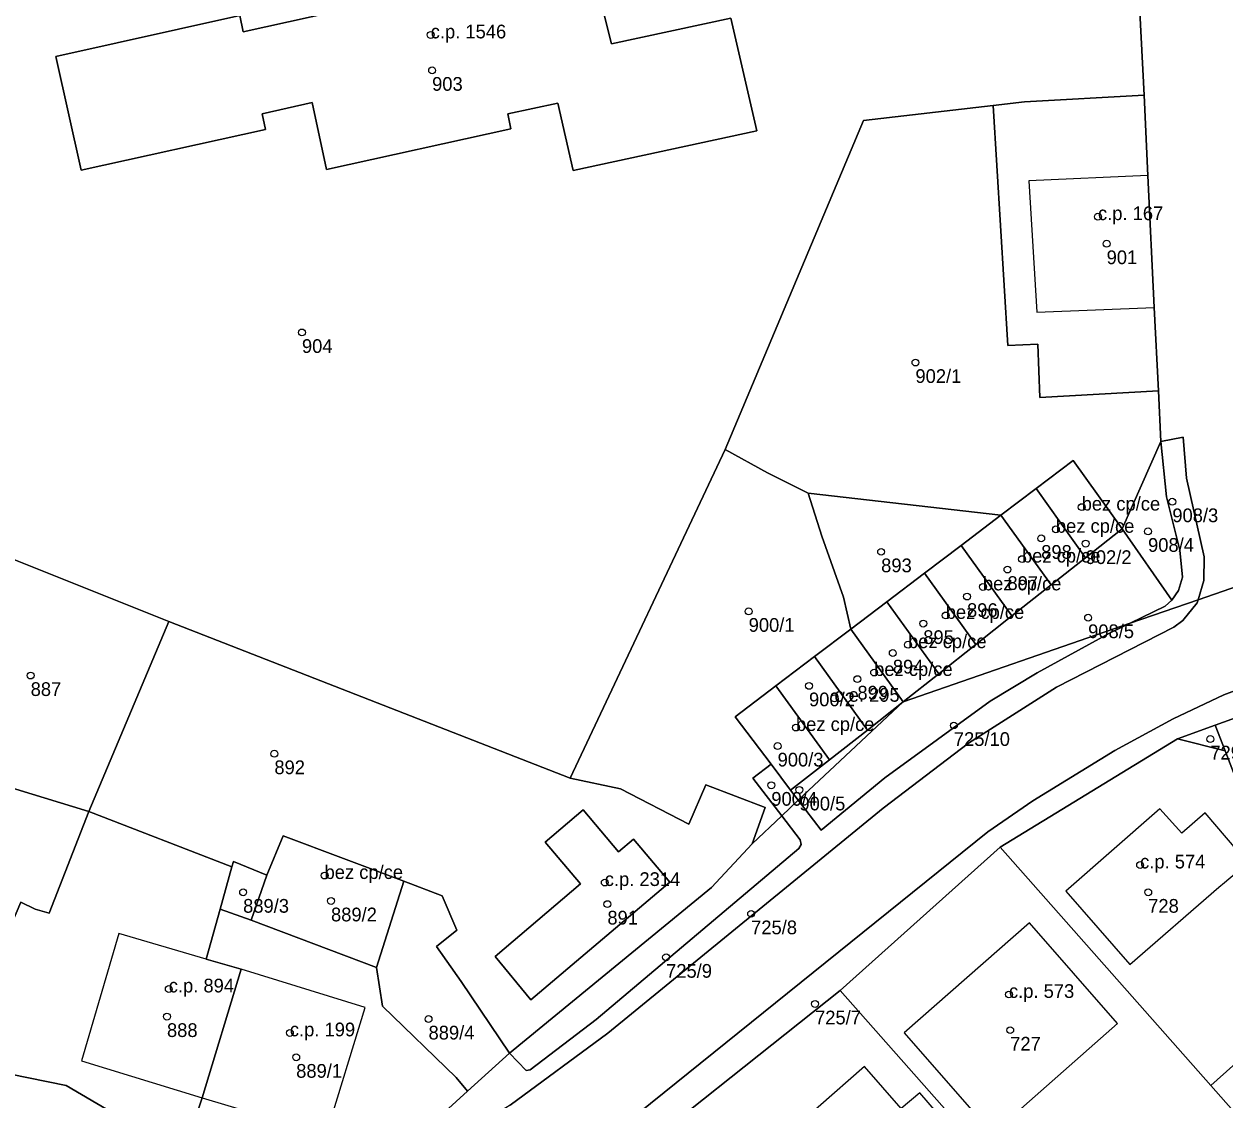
# Model space of a CAD drawing. Extents: x -878211 to -870363, y -1058464 to -1052522.
# Drawn here: x -874758 to -874670.5, y -1056478 to -1056399.5 of the extents above; entities that cross this region are included whole.
import ezdxf

# ---------------------------------------------------------------- set-up
doc = ezdxf.new("R2010")
doc.units = 0
for name, color, linetype in [('Definiční body', 7, 'Continuous'), ('Polygon budovy', 7, 'Continuous'), ('Polygon parcely', 7, 'Continuous')]:
    doc.layers.add(name, color=color, linetype=linetype)

msp = doc.modelspace()

# ---------------------------------------------------------------- linework, layer by layer
at = {"layer": 'Definiční body'}
for centre in [(-874728.38, -1056400.30994), (-874728.28, -1056402.88994), (-874679.73, -1056413.55994), (-874679.1, -1056415.52994), (-874737.77, -1056421.99994), (-874693.04, -1056424.18994), (-874674.31, -1056434.33994), (-874680.92, -1056434.72994), (-874683.87, -1056437.00994), (-874682.8, -1056436.34994), (-874676.08, -1056436.49994), (-874695.54, -1056437.98994), (-874680.63, -1056437.38994), (-874685.27, -1056438.51994), (-874686.33, -1056439.27994), (-874688.12, -1056440.54994), (-874689.28, -1056441.24994), (-874705.2, -1056442.32994), (-874692.47, -1056443.21994), (-874690.83, -1056442.62994), (-874680.45, -1056442.78994), (-874693.58, -1056444.75994), (-874694.69, -1056445.36994), (-874696.05, -1056446.78994), (-874757.55, -1056447.00994), (-874697.27, -1056447.26994), (-874700.8, -1056447.75994), (-874698.95, -1056448.66994), (-874701.75, -1056450.79994), (-874690.24, -1056450.64994), (-874671.54, -1056451.63994), (-874739.78, -1056452.70994), (-874703.09, -1056452.14994), (-874703.55, -1056455.00994), (-874701.5, -1056455.34994), (-874676.66, -1056460.81994), (-874736.12, -1056461.58994), (-874715.69, -1056462.09994), (-874742.06, -1056462.80994), (-874735.65, -1056463.43994), (-874676.07, -1056462.80994), (-874715.5, -1056463.66994), (-874705.02, -1056464.37994), (-874711.22, -1056467.54994), (-874747.48, -1056469.85994), (-874686.22, -1056470.25994), (-874700.36, -1056470.94994), (-874747.61, -1056471.86994), (-874728.54, -1056472.04994), (-874738.65, -1056473.05994), (-874686.13, -1056472.85994), (-874738.19, -1056474.83994)]:
    msp.add_circle(centre, 0.25, dxfattribs=at)
at = {"layer": 'Polygon budovy'}
for points in [[(-874755.71, -1056401.89), (-874753.87, -1056410.16), (-874740.43, -1056407.2), (-874740.68, -1056406.06), (-874737.02, -1056405.23), (-874735.99, -1056410.13), (-874722.54, -1056407.16), (-874722.77, -1056406.07), (-874719.12, -1056405.28), (-874718, -1056410.18), (-874704.6, -1056407.31), (-874706.5, -1056399.08), (-874715.2, -1056400.96), (-874716.72, -1056394.87), (-874715.37, -1056394.56), (-874718.16, -1056381.9), (-874717.58, -1056381.77), (-874717.94, -1056380.22), (-874718.5, -1056380.33), (-874719.51, -1056375.96), (-874731.39, -1056378.61), (-874727.39, -1056396.83), (-874742.06, -1056400.08), (-874742.3, -1056398.88)], [(-874684.78, -1056410.95), (-874684.19, -1056420.53), (-874675.64, -1056420.18), (-874676.09, -1056410.56)], [(-874681.53, -1056431.32), (-874684.24, -1056433.37), (-874680.63, -1056438.42), (-874677.96, -1056436.32)], [(-874684.24, -1056433.37), (-874686.81, -1056435.32), (-874683.14, -1056440.4), (-874680.63, -1056438.42)], [(-874686.01, -1056442.66), (-874683.14, -1056440.4), (-874686.81, -1056435.32), (-874689.71, -1056437.52)], [(-874689.71, -1056437.52), (-874692.38, -1056439.55), (-874688.64, -1056444.74), (-874686.01, -1056442.66)], [(-874692.38, -1056439.55), (-874695.13, -1056441.63), (-874691.34, -1056446.88), (-874688.64, -1056444.74)], [(-874697.76, -1056443.63), (-874693.94, -1056448.92), (-874691.34, -1056446.88), (-874695.13, -1056441.63)], [(-874700.4, -1056445.63), (-874696.54, -1056450.98), (-874693.94, -1056448.92), (-874697.76, -1056443.63)], [(-874703.21, -1056447.76), (-874699.3, -1056453.15), (-874696.54, -1056450.98), (-874700.4, -1056445.63)], [(-874706.18, -1056450.02), (-874703.57, -1056453.47), (-874702.14, -1056455.37), (-874699.3, -1056453.15), (-874703.21, -1056447.76)], [(-874723.69, -1056467.5), (-874721.09, -1056470.65), (-874710.95, -1056462.08), (-874713.6, -1056458.94), (-874714.69, -1056459.85), (-874717.27, -1056456.81), (-874720.03, -1056459.16), (-874717.46, -1056462.2)], [(-874673.62, -1056458.49), (-874675.21, -1056456.73), (-874682.08, -1056462.72), (-874677.41, -1056468.07), (-874670.91, -1056462.44), (-874670.51, -1056462.1), (-874668.81, -1056460.65), (-874671.91, -1056457.02)], [(-874741.48, -1056464.85), (-874732.33, -1056468.29), (-874730.35, -1056462.01), (-874739.14, -1056458.7), (-874740.32, -1056461.56)], [(-874753.84, -1056475.1), (-874745.05, -1056477.8), (-874742.21, -1056468.41), (-874744.75, -1056467.68), (-874751.13, -1056465.81)], [(-874693.85, -1056473.06), (-874687.43, -1056480.41), (-874678.31, -1056472.38), (-874684.73, -1056465.04)], [(-874745.05, -1056477.8), (-874739.68, -1056479.4), (-874740.25, -1056481.34), (-874736.87, -1056482.34), (-874736.32, -1056480.43), (-874736.01, -1056480.5), (-874733.17, -1056471.2), (-874742.21, -1056468.41)], [(-874706.88, -1056484.4), (-874700.38, -1056491.8), (-874694.82, -1056486.91), (-874693.98, -1056487.87), (-874689.47, -1056483.92), (-874690.32, -1056482.93), (-874692.13, -1056480.82), (-874690.75, -1056479.72), (-874692.72, -1056477.42), (-874694.07, -1056478.56), (-874696.75, -1056475.52)]]:
    msp.add_lwpolyline(points, close=True, dxfattribs=at)
at = {"layer": 'Polygon parcely'}
for points in [[(-874676.37, -1056404.7), (-874677.01, -1056392.06), (-874685.65, -1056392.4), (-874695.66, -1056392.71), (-874699.02, -1056385.96), (-874705.69, -1056372.77), (-874709.26, -1056366.25), (-874719.04, -1056368.48), (-874720.98, -1056368.98), (-874735.34, -1056372.63), (-874743.87, -1056374.83), (-874752.26, -1056377.07), (-874759.61, -1056379.22), (-874769.04, -1056401.77), (-874773.98, -1056413.47), (-874779.49, -1056427.06), (-874780.55, -1056429.67), (-874762.07, -1056437.23), (-874747.48, -1056443.08), (-874718.21, -1056454.5), (-874706.91, -1056430.53), (-874696.83, -1056406.55), (-874687.37, -1056405.45), (-874685.09, -1056405.18)], [(-874719.51, -1056375.96), (-874718.5, -1056380.33), (-874717.94, -1056380.22), (-874717.58, -1056381.77), (-874718.16, -1056381.9), (-874715.37, -1056394.56), (-874716.72, -1056394.87), (-874715.2, -1056400.96), (-874706.5, -1056399.08), (-874704.6, -1056407.31), (-874718, -1056410.18), (-874719.12, -1056405.28), (-874722.77, -1056406.07), (-874722.54, -1056407.16), (-874735.99, -1056410.13), (-874737.02, -1056405.23), (-874740.68, -1056406.06), (-874740.43, -1056407.2), (-874753.87, -1056410.16), (-874755.71, -1056401.89), (-874742.3, -1056398.88), (-874742.06, -1056400.08), (-874727.39, -1056396.83), (-874731.39, -1056378.61)], [(-874719.51, -1056375.96), (-874731.39, -1056378.61), (-874727.39, -1056396.83), (-874742.06, -1056400.08), (-874742.3, -1056398.88), (-874755.71, -1056401.89), (-874753.87, -1056410.16), (-874740.43, -1056407.2), (-874740.68, -1056406.06), (-874737.02, -1056405.23), (-874735.99, -1056410.13), (-874722.54, -1056407.16), (-874722.77, -1056406.07), (-874719.12, -1056405.28), (-874718, -1056410.18), (-874704.6, -1056407.31), (-874706.5, -1056399.08), (-874715.2, -1056400.96), (-874716.72, -1056394.87), (-874715.37, -1056394.56), (-874718.16, -1056381.9), (-874717.58, -1056381.77), (-874717.94, -1056380.22), (-874718.5, -1056380.33)], [(-874675.33, -1056426.25), (-874683.96, -1056426.73), (-874684.11, -1056422.84), (-874686.31, -1056422.95), (-874687.37, -1056405.45), (-874696.83, -1056406.55), (-874706.91, -1056430.53), (-874703.83, -1056432.22), (-874700.86, -1056433.71), (-874686.81, -1056435.32), (-874684.24, -1056433.37), (-874681.53, -1056431.32), (-874677.96, -1056436.32), (-874675.14, -1056429.95)], [(-874675.64, -1056420.18), (-874676.09, -1056410.56), (-874676.37, -1056404.7), (-874685.09, -1056405.18), (-874687.37, -1056405.45), (-874686.31, -1056422.95), (-874684.11, -1056422.84), (-874683.96, -1056426.73), (-874675.33, -1056426.25)], [(-874677.96, -1056436.32), (-874674.34, -1056441.52), (-874673.87, -1056440.8), (-874673.58, -1056439.84), (-874673.77, -1056437.86), (-874674.73, -1056433.98), (-874675.14, -1056429.95)], [(-874673.58, -1056439.84), (-874673.87, -1056440.8), (-874674.34, -1056441.52), (-874674.83, -1056441.96), (-874677.39, -1056443.2), (-874672.43, -1056441.48), (-874672.01, -1056440.09), (-874672, -1056438.36), (-874673.28, -1056432.63), (-874673.52, -1056429.64), (-874675.14, -1056429.95), (-874674.73, -1056433.98), (-874673.77, -1056437.86)], [(-874697.76, -1056443.63), (-874698.29, -1056441.3), (-874699.87, -1056436.84), (-874700.86, -1056433.71), (-874703.83, -1056432.22), (-874706.91, -1056430.53), (-874718.21, -1056454.5), (-874714.54, -1056455.27), (-874709.57, -1056457.85), (-874708.32, -1056454.98), (-874704, -1056456.63), (-874704.95, -1056459.27), (-874702.79, -1056457.24), (-874704.9, -1056454.49), (-874703.57, -1056453.47), (-874706.18, -1056450.02), (-874703.21, -1056447.76), (-874700.4, -1056445.63)], [(-874677.96, -1056436.32), (-874681.53, -1056431.32), (-874684.24, -1056433.37), (-874680.63, -1056438.42)], [(-874680.63, -1056438.42), (-874684.24, -1056433.37), (-874686.81, -1056435.32), (-874683.14, -1056440.4)], [(-874697.76, -1056443.63), (-874695.13, -1056441.63), (-874692.38, -1056439.55), (-874689.71, -1056437.52), (-874686.81, -1056435.32), (-874700.86, -1056433.71), (-874699.87, -1056436.84), (-874698.29, -1056441.3)], [(-874683.14, -1056440.4), (-874686.81, -1056435.32), (-874689.71, -1056437.52), (-874686.01, -1056442.66)], [(-874693.94, -1056448.92), (-874677.39, -1056443.2), (-874674.83, -1056441.96), (-874674.34, -1056441.52), (-874677.96, -1056436.32), (-874680.63, -1056438.42), (-874683.14, -1056440.4), (-874686.01, -1056442.66), (-874688.64, -1056444.74), (-874691.34, -1056446.88)], [(-874747.48, -1056443.08), (-874762.07, -1056437.23), (-874764.26, -1056443.7), (-874767.44, -1056452.9), (-874766.05, -1056453.04), (-874753.3, -1056456.92)], [(-874686.01, -1056442.66), (-874689.71, -1056437.52), (-874692.38, -1056439.55), (-874688.64, -1056444.74)], [(-874688.64, -1056444.74), (-874692.38, -1056439.55), (-874695.13, -1056441.63), (-874691.34, -1056446.88)], [(-874691.34, -1056446.88), (-874695.13, -1056441.63), (-874697.76, -1056443.63), (-874693.94, -1056448.92)], [(-874704.95, -1056459.27), (-874704, -1056456.63), (-874708.32, -1056454.98), (-874709.57, -1056457.85), (-874714.54, -1056455.27), (-874718.21, -1056454.5), (-874747.48, -1056443.08), (-874753.3, -1056456.92), (-874742.87, -1056460.95), (-874742.77, -1056460.57), (-874740.32, -1056461.56), (-874739.14, -1056458.7), (-874730.35, -1056462.01), (-874727.54, -1056463.06), (-874726.47, -1056465.58), (-874727.97, -1056466.77), (-874726.17, -1056469.31), (-874722.64, -1056474.54), (-874707.9, -1056462.45)], [(-874693.94, -1056448.92), (-874701.58, -1056456.1), (-874699.92, -1056458.28), (-874695.26, -1056454.47), (-874687.59, -1056448.88), (-874684.16, -1056446.8), (-874678.89, -1056443.92), (-874677.39, -1056443.2)], [(-874693.94, -1056448.92), (-874697.76, -1056443.63), (-874700.4, -1056445.63), (-874696.54, -1056450.98)], [(-874671.18, -1056450.63), (-874670.46, -1056452.49), (-874667.26, -1056460.84), (-874663.5, -1056471.11), (-874663.24, -1056472.03), (-874662.19, -1056475.65), (-874654.76, -1056475.57), (-874650.8, -1056475.84), (-874650.41, -1056475.87), (-874646.08, -1056476.17), (-874639.69, -1056476.55), (-874639.27, -1056471.77), (-874640.02, -1056463.08), (-874646.49, -1056463.34), (-874653.34, -1056444.21)], [(-874746.43, -1056481.89), (-874754.95, -1056476.89), (-874763.22, -1056475.22), (-874774.43, -1056469.49), (-874777.11, -1056468.31), (-874792.6, -1056460.75), (-874795.75, -1056458.63), (-874796.48, -1056457.88), (-874796.08, -1056457.01), (-874799.5, -1056454.73), (-874803.79, -1056451.88), (-874813.86, -1056445.18), (-874811.44, -1056456.7), (-874804.76, -1056460.13), (-874796.2, -1056464.61), (-874787.26, -1056469.19), (-874780.67, -1056472.7), (-874779.11, -1056473.48), (-874770.31, -1056477.96), (-874761.17, -1056482.65), (-874758.44, -1056484), (-874751.15, -1056488.09)], [(-874699.3, -1056453.15), (-874696.54, -1056450.98), (-874700.4, -1056445.63), (-874703.21, -1056447.76)], [(-874699.3, -1056453.15), (-874703.21, -1056447.76), (-874706.18, -1056450.02), (-874703.57, -1056453.47), (-874702.14, -1056455.37)], [(-874696.54, -1056450.98), (-874699.3, -1056453.15), (-874702.14, -1056455.37), (-874701.58, -1056456.1), (-874693.94, -1056448.92)], [(-874673.94, -1056451.62), (-874670.46, -1056452.49), (-874671.18, -1056450.63)], [(-874673.94, -1056451.62), (-874686.86, -1056459.52), (-874671.51, -1056476.89), (-874667.61, -1056473.41), (-874666.67, -1056477.08), (-874662.19, -1056475.65), (-874663.24, -1056472.03), (-874663.5, -1056471.11), (-874667.26, -1056460.84), (-874670.46, -1056452.49)], [(-874758.27, -1056463.52), (-874757.22, -1056464.04), (-874756.19, -1056464.33), (-874753.3, -1056456.92), (-874766.05, -1056453.04), (-874770.7, -1056460.63), (-874774.43, -1056469.49), (-874763.22, -1056475.22), (-874762.27, -1056472.9)], [(-874703.57, -1056453.47), (-874704.9, -1056454.49), (-874702.79, -1056457.24), (-874701.58, -1056456.1), (-874702.14, -1056455.37)], [(-874745.05, -1056477.8), (-874742.21, -1056468.41), (-874744.75, -1056467.68), (-874743.73, -1056464.03), (-874742.87, -1056460.95), (-874753.3, -1056456.92), (-874756.19, -1056464.33), (-874757.22, -1056464.04), (-874758.27, -1056463.52), (-874762.27, -1056472.9), (-874763.22, -1056475.22), (-874754.95, -1056476.89), (-874746.43, -1056481.89)], [(-874714.69, -1056459.85), (-874713.6, -1056458.94), (-874710.95, -1056462.08), (-874721.09, -1056470.65), (-874723.69, -1056467.5), (-874717.46, -1056462.2), (-874720.03, -1056459.16), (-874717.27, -1056456.81)], [(-874714.69, -1056459.85), (-874717.27, -1056456.81), (-874720.03, -1056459.16), (-874717.46, -1056462.2), (-874723.69, -1056467.5), (-874721.09, -1056470.65), (-874710.95, -1056462.08), (-874713.6, -1056458.94)], [(-874707.9, -1056462.45), (-874722.64, -1056474.54), (-874721.43, -1056475.81), (-874721.13, -1056475.74), (-874716.33, -1056472.09), (-874701.53, -1056459.61), (-874701.37, -1056459.32), (-874701.45, -1056458.99), (-874702.79, -1056457.24), (-874704.95, -1056459.27)], [(-874741.48, -1056464.85), (-874732.33, -1056468.29), (-874730.35, -1056462.01), (-874739.14, -1056458.7), (-874740.32, -1056461.56)], [(-874686.86, -1056459.52), (-874698.53, -1056469.97), (-874684.07, -1056486.33), (-874681.76, -1056489.14), (-874677.72, -1056494.05), (-874672.92, -1056493.55), (-874658.14, -1056492.03), (-874671.51, -1056476.89)], [(-874740.32, -1056461.56), (-874742.77, -1056460.57), (-874742.87, -1056460.95), (-874743.73, -1056464.03), (-874741.48, -1056464.85)], [(-874722.64, -1056474.54), (-874726.17, -1056469.31), (-874727.97, -1056466.77), (-874726.47, -1056465.58), (-874727.54, -1056463.06), (-874730.35, -1056462.01), (-874732.33, -1056468.29), (-874731.9, -1056471.1), (-874726.52, -1056476.31), (-874725.69, -1056477.31)], [(-874738.71, -1056484.33), (-874734.51, -1056483.09), (-874728.74, -1056480.08), (-874725.69, -1056477.31), (-874726.52, -1056476.31), (-874731.9, -1056471.1), (-874732.33, -1056468.29), (-874741.48, -1056464.85), (-874743.73, -1056464.03), (-874744.75, -1056467.68), (-874742.21, -1056468.41), (-874745.05, -1056477.8), (-874746.43, -1056481.89)], [(-874712.17, -1056490.07), (-874711.67, -1056490.22), (-874699.2, -1056493.82), (-874690.79, -1056495.11), (-874685.72, -1056494.63), (-874682.57, -1056494.44), (-874677.72, -1056494.05), (-874681.76, -1056489.14), (-874684.07, -1056486.33), (-874698.53, -1056469.97), (-874716.43, -1056484.2), (-874715.48, -1056487.98)], [(-874650.8, -1056475.84), (-874654.76, -1056475.57), (-874662.19, -1056475.65), (-874666.67, -1056477.08), (-874667.61, -1056473.41), (-874671.51, -1056476.89), (-874658.14, -1056492.03), (-874651.63, -1056491.41), (-874651.42, -1056490.62), (-874650.75, -1056483.21), (-874651.15, -1056483.19)]]:
    msp.add_lwpolyline(points, close=True, dxfattribs=at)
for points in [[(-874677.01, -1056392.06), (-874676.37, -1056404.7), (-874676.09, -1056410.56), (-874675.64, -1056420.18), (-874675.33, -1056426.25), (-874675.14, -1056429.95), (-874673.52, -1056429.64), (-874673.28, -1056432.63), (-874672, -1056438.36), (-874672.01, -1056440.09), (-874672.43, -1056441.48), (-874663.52, -1056438.4)], [(-874663.52, -1056438.4), (-874672.43, -1056441.48), (-874672.5, -1056441.7), (-874673.54, -1056443), (-874674.2, -1056443.48), (-874682.75, -1056447.86), (-874689.17, -1056451.94), (-874695.4, -1056456.68), (-874715.47, -1056473.07), (-874722.59, -1056478.34), (-874726.37, -1056480.65), (-874726.62, -1056480.79), (-874718.74, -1056483.43), (-874718.45, -1056482.93), (-874717.77, -1056482.26), (-874713.22, -1056478.92), (-874687.75, -1056458.39), (-874684.49, -1056456.15), (-874678.51, -1056452.48), (-874674.25, -1056450.17), (-874670.55, -1056448.41), (-874665.5, -1056446.52)], [(-874722.59, -1056478.34), (-874715.47, -1056473.07), (-874695.4, -1056456.68), (-874689.17, -1056451.94), (-874682.75, -1056447.86), (-874674.2, -1056443.48), (-874673.54, -1056443), (-874672.5, -1056441.7), (-874672.43, -1056441.48), (-874677.39, -1056443.2), (-874678.89, -1056443.92), (-874684.16, -1056446.8), (-874687.59, -1056448.88), (-874695.26, -1056454.47), (-874699.92, -1056458.28), (-874701.58, -1056456.1), (-874702.79, -1056457.24), (-874701.45, -1056458.99), (-874701.37, -1056459.32), (-874701.53, -1056459.61), (-874716.33, -1056472.09), (-874721.13, -1056475.74), (-874721.43, -1056475.81), (-874722.64, -1056474.54), (-874725.69, -1056477.31), (-874728.74, -1056480.08)], [(-874665.5, -1056446.52), (-874670.55, -1056448.41), (-874674.25, -1056450.17), (-874678.51, -1056452.48), (-874684.49, -1056456.15), (-874687.75, -1056458.39), (-874713.22, -1056478.92), (-874717.77, -1056482.26), (-874718.45, -1056482.93), (-874718.74, -1056483.43), (-874716.43, -1056484.2), (-874698.53, -1056469.97), (-874686.86, -1056459.52), (-874673.94, -1056451.62), (-874671.18, -1056450.63), (-874653.34, -1056444.21)]]:
    msp.add_lwpolyline(points, dxfattribs=at)

# ---------------------------------------------------------------- texts
at = {"layer": 'Definiční body'}
for s, p in [('c.p. 1546', (-874728.38, -1056400.56)), ('903', (-874728.28, -1056404.379)), ('c.p. 167', (-874679.73, -1056413.81)), ('901', (-874679.1, -1056417.019)), ('904', (-874737.77, -1056423.489)), ('902/1', (-874693.04, -1056425.679)), ('bez cp/ce', (-874680.92, -1056434.98)), ('908/3', (-874674.31, -1056435.829)), ('bez cp/ce', (-874682.8, -1056436.6)), ('908/4', (-874676.08, -1056437.989)), ('bez cp/ce', (-874685.27, -1056438.77)), ('898', (-874683.87, -1056438.499)), ('902/2', (-874680.63, -1056438.879)), ('893', (-874695.54, -1056439.479)), ('bez cp/ce', (-874688.12, -1056440.8)), ('897', (-874686.33, -1056440.769)), ('bez cp/ce', (-874690.83, -1056442.879)), ('896', (-874689.28, -1056442.739)), ('900/1', (-874705.2, -1056443.819)), ('bez cp/ce', (-874693.58, -1056445.01)), ('895', (-874692.47, -1056444.709)), ('908/5', (-874680.45, -1056444.279)), ('bez cp/ce', (-874696.05, -1056447.04)), ('894', (-874694.69, -1056446.859)), ('887', (-874757.55, -1056448.499)), ('900/2', (-874700.8, -1056449.249)), ('c.e. 295', (-874698.95, -1056448.919)), ('899', (-874697.27, -1056448.759)), ('bez cp/ce', (-874701.75, -1056451.05)), ('725/10', (-874690.24, -1056452.139)), ('900/3', (-874703.09, -1056453.639)), ('729/2', (-874671.54, -1056453.129)), ('892', (-874739.78, -1056454.199)), ('900/4', (-874703.55, -1056456.499)), ('900/5', (-874701.5, -1056456.839)), ('c.p. 574', (-874676.66, -1056461.07)), ('bez cp/ce', (-874736.12, -1056461.84)), ('c.p. 2314', (-874715.69, -1056462.35)), ('889/3', (-874742.06, -1056464.299)), ('889/2', (-874735.65, -1056464.929)), ('728', (-874676.07, -1056464.299)), ('891', (-874715.5, -1056465.159)), ('725/8', (-874705.02, -1056465.869)), ('725/9', (-874711.22, -1056469.039)), ('c.p. 894', (-874747.48, -1056470.11)), ('c.p. 573', (-874686.22, -1056470.51)), ('725/7', (-874700.36, -1056472.439)), ('888', (-874747.61, -1056473.359)), ('c.p. 199', (-874738.65, -1056473.31)), ('889/4', (-874728.54, -1056473.539)), ('727', (-874686.13, -1056474.349)), ('889/1', (-874738.19, -1056476.329))]:
    msp.add_text(s, height=0.999996, dxfattribs=at).set_placement(p)

doc.saveas('drawing.dxf')
